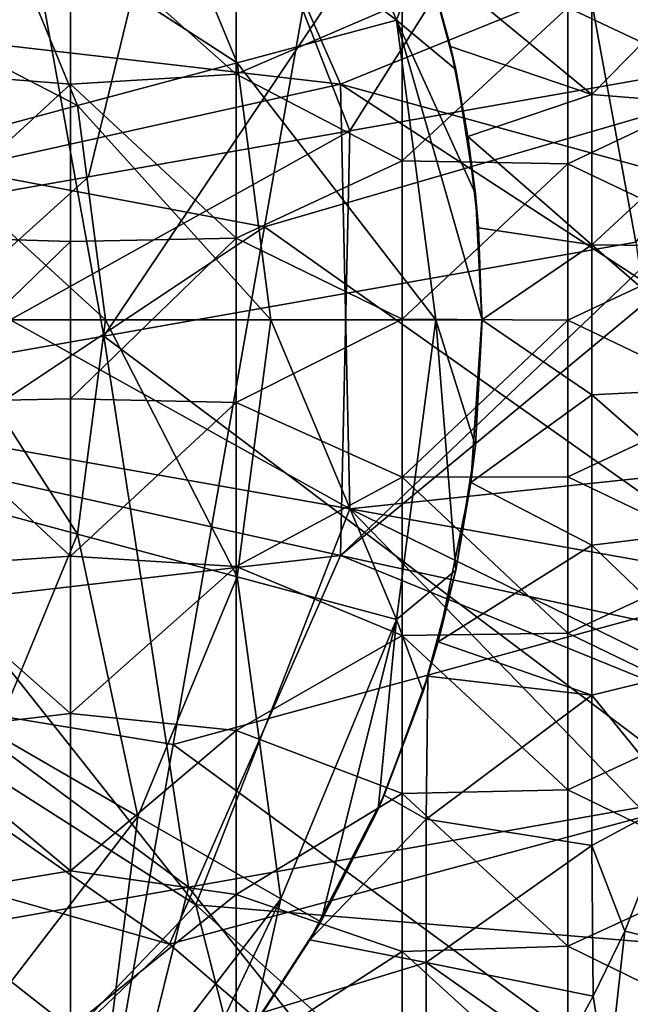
# Model space of a CAD drawing. Extents: x -65 to 803, y -691 to 80.
# Tile 267 of 281: x 750 to 760, y -131 to -115. Entities that reach past the tile are written whole.
import ezdxf

# ---------------------------------------------------------------- set-up
doc = ezdxf.new("R2010")
doc.units = 0
doc.header["$LTSCALE"] = 101.851852
for name, color, linetype in [('182', 7, 'CONTINUOUS'), ('197', 7, 'CONTINUOUS'), ('198', 7, 'CONTINUOUS'), ('199', 7, 'CONTINUOUS'), ('200', 7, 'CONTINUOUS'), ('213', 7, 'CONTINUOUS'), ('214', 7, 'CONTINUOUS'), ('228', 7, 'CONTINUOUS'), ('256', 7, 'CONTINUOUS'), ('267', 7, 'CONTINUOUS'), ('268', 7, 'CONTINUOUS'), ('310', 7, 'CONTINUOUS'), ('338', 7, 'CONTINUOUS'), ('349', 7, 'CONTINUOUS')]:
    doc.layers.add(name, color=color, linetype=linetype)

msp = doc.modelspace()

# ---------------------------------------------------------------- linework, layer by layer
at = {"layer": '182', "color": 7, "linetype": 'CONTINUOUS'}
for points in [[(748.603, -113.161, -46.7), (748.603, -115.799, -46.7), (751.246, -113.495, -46.7), (748.603, -113.161, -46.7)], [(753.888, -113.23, -46.7), (751.246, -113.495, -46.7), (753.888, -115.847, -46.7), (753.888, -113.23, -46.7)], [(753.888, -113.23, -46.7), (753.888, -115.847, -46.7), (756.531, -114.71, -46.7), (753.888, -113.23, -46.7)], [(751.246, -113.495, -46.7), (748.603, -115.799, -46.7), (751.246, -116.004, -46.7), (751.246, -113.495, -46.7)], [(751.246, -113.495, -46.7), (751.246, -116.004, -46.7), (753.888, -115.847, -46.7), (751.246, -113.495, -46.7)], [(761.817, -113.525, -46.7), (759.174, -114.781, -46.7), (761.817, -116.027, -46.7), (761.817, -113.525, -46.7)], [(756.531, -114.71, -46.7), (753.888, -115.847, -46.7), (756.531, -117.231, -46.7), (756.531, -114.71, -46.7)], [(756.531, -114.71, -46.7), (756.531, -117.231, -46.7), (759.174, -114.781, -46.7), (756.531, -114.71, -46.7)], [(759.174, -114.781, -46.7), (756.531, -117.231, -46.7), (759.174, -117.276, -46.7), (759.174, -114.781, -46.7)], [(759.174, -114.781, -46.7), (759.174, -117.276, -46.7), (761.817, -116.027, -46.7), (759.174, -114.781, -46.7)], [(748.603, -115.799, -46.7), (748.603, -118.437, -46.7), (751.246, -116.004, -46.7), (748.603, -115.799, -46.7)], [(753.888, -115.847, -46.7), (751.246, -116.004, -46.7), (753.888, -118.463, -46.7), (753.888, -115.847, -46.7)], [(753.888, -115.847, -46.7), (753.888, -118.463, -46.7), (756.531, -117.231, -46.7), (753.888, -115.847, -46.7)], [(751.246, -116.004, -46.7), (748.603, -118.437, -46.7), (751.246, -118.513, -46.7), (751.246, -116.004, -46.7)], [(751.246, -116.004, -46.7), (751.246, -118.513, -46.7), (753.888, -118.463, -46.7), (751.246, -116.004, -46.7)], [(761.817, -116.027, -46.7), (759.174, -117.276, -46.7), (761.817, -118.53, -46.7), (761.817, -116.027, -46.7)], [(756.531, -117.231, -46.7), (753.888, -118.463, -46.7), (756.531, -119.753, -46.7), (756.531, -117.231, -46.7)], [(756.531, -117.231, -46.7), (756.531, -119.753, -46.7), (759.174, -117.276, -46.7), (756.531, -117.231, -46.7)], [(759.174, -117.276, -46.7), (756.531, -119.753, -46.7), (759.174, -119.771, -46.7), (759.174, -117.276, -46.7)], [(759.174, -117.276, -46.7), (759.174, -119.771, -46.7), (761.817, -118.53, -46.7), (759.174, -117.276, -46.7)], [(748.603, -118.437, -46.7), (748.603, -121.075, -46.7), (751.246, -118.513, -46.7), (748.603, -118.437, -46.7)], [(751.246, -118.513, -46.7), (748.603, -121.075, -46.7), (751.246, -121.023, -46.7), (751.246, -118.513, -46.7)], [(751.246, -118.513, -46.7), (751.246, -121.023, -46.7), (753.888, -118.463, -46.7), (751.246, -118.513, -46.7)], [(753.888, -118.463, -46.7), (751.246, -121.023, -46.7), (753.888, -121.08, -46.7), (753.888, -118.463, -46.7)], [(753.888, -118.463, -46.7), (753.888, -121.08, -46.7), (756.531, -119.753, -46.7), (753.888, -118.463, -46.7)], [(761.817, -118.53, -46.7), (759.174, -119.771, -46.7), (761.817, -121.032, -46.7), (761.817, -118.53, -46.7)], [(756.531, -119.753, -46.7), (753.888, -121.08, -46.7), (756.531, -122.274, -46.7), (756.531, -119.753, -46.7)], [(756.531, -119.753, -46.7), (756.531, -122.274, -46.7), (759.174, -119.771, -46.7), (756.531, -119.753, -46.7)], [(759.174, -119.771, -46.7), (756.531, -122.274, -46.7), (759.174, -122.266, -46.7), (759.174, -119.771, -46.7)], [(759.174, -119.771, -46.7), (759.174, -122.266, -46.7), (761.817, -121.032, -46.7), (759.174, -119.771, -46.7)], [(751.246, -121.023, -46.7), (748.603, -121.075, -46.7), (751.246, -123.532, -46.7), (751.246, -121.023, -46.7)], [(751.246, -121.023, -46.7), (751.246, -123.532, -46.7), (753.888, -121.08, -46.7), (751.246, -121.023, -46.7)], [(761.817, -121.032, -46.7), (759.174, -122.266, -46.7), (761.817, -123.534, -46.7), (761.817, -121.032, -46.7)], [(748.603, -121.075, -46.7), (748.603, -123.713, -46.7), (751.246, -123.532, -46.7), (748.603, -121.075, -46.7)], [(753.888, -121.08, -46.7), (751.246, -123.532, -46.7), (753.888, -123.696, -46.7), (753.888, -121.08, -46.7)], [(753.888, -121.08, -46.7), (753.888, -123.696, -46.7), (756.531, -122.274, -46.7), (753.888, -121.08, -46.7)], [(756.531, -122.274, -46.7), (753.888, -123.696, -46.7), (756.531, -124.795, -46.7), (756.531, -122.274, -46.7)], [(759.174, -122.266, -46.7), (756.531, -122.274, -46.7), (759.174, -124.761, -46.7), (759.174, -122.266, -46.7)], [(756.531, -122.274, -46.7), (756.531, -124.795, -46.7), (759.174, -124.761, -46.7), (756.531, -122.274, -46.7)], [(759.174, -122.266, -46.7), (759.174, -124.761, -46.7), (761.817, -123.534, -46.7), (759.174, -122.266, -46.7)], [(751.246, -123.532, -46.7), (748.603, -123.713, -46.7), (751.246, -126.041, -46.7), (751.246, -123.532, -46.7)], [(751.246, -123.532, -46.7), (751.246, -126.041, -46.7), (753.888, -123.696, -46.7), (751.246, -123.532, -46.7)], [(761.817, -123.534, -46.7), (759.174, -124.761, -46.7), (761.817, -126.036, -46.7), (761.817, -123.534, -46.7)], [(748.603, -123.713, -46.7), (748.603, -126.352, -46.7), (751.246, -126.041, -46.7), (748.603, -123.713, -46.7)], [(753.888, -123.696, -46.7), (751.246, -126.041, -46.7), (753.888, -126.312, -46.7), (753.888, -123.696, -46.7)], [(753.888, -123.696, -46.7), (753.888, -126.312, -46.7), (756.531, -124.795, -46.7), (753.888, -123.696, -46.7)], [(756.531, -124.795, -46.7), (753.888, -126.312, -46.7), (756.531, -127.316, -46.7), (756.531, -124.795, -46.7)], [(759.174, -124.761, -46.7), (756.531, -124.795, -46.7), (759.174, -127.256, -46.7), (759.174, -124.761, -46.7)], [(756.531, -124.795, -46.7), (756.531, -127.316, -46.7), (759.174, -127.256, -46.7), (756.531, -124.795, -46.7)], [(759.174, -124.761, -46.7), (759.174, -127.256, -46.7), (761.817, -126.036, -46.7), (759.174, -124.761, -46.7)], [(751.246, -126.041, -46.7), (748.603, -126.352, -46.7), (751.246, -128.55, -46.7), (751.246, -126.041, -46.7)], [(751.246, -126.041, -46.7), (751.246, -128.55, -46.7), (753.888, -126.312, -46.7), (751.246, -126.041, -46.7)], [(761.817, -126.036, -46.7), (759.174, -127.256, -46.7), (761.817, -128.539, -46.7), (761.817, -126.036, -46.7)], [(748.603, -126.352, -46.7), (748.603, -128.99, -46.7), (751.246, -128.55, -46.7), (748.603, -126.352, -46.7)], [(753.888, -126.312, -46.7), (751.246, -128.55, -46.7), (753.888, -128.929, -46.7), (753.888, -126.312, -46.7)], [(753.888, -126.312, -46.7), (753.888, -128.929, -46.7), (756.531, -127.316, -46.7), (753.888, -126.312, -46.7)], [(756.531, -127.316, -46.7), (753.888, -128.929, -46.7), (756.531, -129.837, -46.7), (756.531, -127.316, -46.7)], [(759.174, -127.256, -46.7), (756.531, -127.316, -46.7), (759.174, -129.751, -46.7), (759.174, -127.256, -46.7)], [(756.531, -127.316, -46.7), (756.531, -129.837, -46.7), (759.174, -129.751, -46.7), (756.531, -127.316, -46.7)], [(759.174, -127.256, -46.7), (759.174, -129.751, -46.7), (761.817, -128.539, -46.7), (759.174, -127.256, -46.7)], [(751.246, -128.55, -46.7), (748.603, -128.99, -46.7), (751.246, -131.059, -46.7), (751.246, -128.55, -46.7)], [(751.246, -128.55, -46.7), (751.246, -131.059, -46.7), (753.888, -128.929, -46.7), (751.246, -128.55, -46.7)], [(761.817, -128.539, -46.7), (759.174, -129.751, -46.7), (761.817, -131.041, -46.7), (761.817, -128.539, -46.7)], [(748.603, -128.99, -46.7), (748.603, -131.628, -46.7), (751.246, -131.059, -46.7), (748.603, -128.99, -46.7)], [(753.888, -128.929, -46.7), (751.246, -131.059, -46.7), (753.888, -131.545, -46.7), (753.888, -128.929, -46.7)], [(753.888, -128.929, -46.7), (753.888, -131.545, -46.7), (756.531, -129.837, -46.7), (753.888, -128.929, -46.7)], [(756.531, -129.837, -46.7), (753.888, -131.545, -46.7), (756.531, -132.358, -46.7), (756.531, -129.837, -46.7)], [(759.174, -129.751, -46.7), (756.531, -129.837, -46.7), (759.174, -132.246, -46.7), (759.174, -129.751, -46.7)], [(756.531, -129.837, -46.7), (756.531, -132.358, -46.7), (759.174, -132.246, -46.7), (756.531, -129.837, -46.7)], [(759.174, -129.751, -46.7), (759.174, -132.246, -46.7), (761.817, -131.041, -46.7), (759.174, -129.751, -46.7)]]:
    msp.add_3dface(points, dxfattribs=at)
at = {"layer": '197', "color": 7, "linetype": 'CONTINUOUS'}
for points in [[(760.913, -127.42, -60.923), (760.972, -129.722, -60.548), (760.081, -129.512, -60.923), (760.913, -127.42, -60.923)], [(760.081, -129.512, -60.923), (759.808, -132.005, -60.548), (759.58, -130.549, -60.923), (760.081, -129.512, -60.923)], [(760.972, -129.722, -60.548), (759.808, -132.005, -60.548), (760.081, -129.512, -60.923), (760.972, -129.722, -60.548)], [(760.448, -131.844, -59.7), (759.808, -132.005, -60.548), (760.972, -129.722, -60.548), (760.448, -131.844, -59.7)], [(759.58, -130.549, -60.923), (759.808, -132.005, -60.548), (759.054, -131.514, -60.923), (759.58, -130.549, -60.923)]]:
    msp.add_3dface(points, dxfattribs=at)
at = {"layer": '198', "color": 7, "linetype": 'CONTINUOUS'}
for points in [[(759.555, -113.777, -61.037), (759.555, -116.171, -61.069), (756.917, -113.99, -61.185), (759.555, -113.777, -61.037)], [(761.517, -114.169, -60.923), (759.555, -116.171, -61.069), (759.555, -113.777, -61.037), (761.517, -114.169, -60.923)], [(756.917, -113.99, -61.185), (759.555, -116.171, -61.069), (757.304, -115.404, -61.185), (756.917, -113.99, -61.185)], [(761.517, -114.169, -60.923), (761.944, -116.363, -60.923), (759.555, -116.171, -61.069), (761.517, -114.169, -60.923)], [(757.304, -115.404, -61.185), (759.555, -116.171, -61.069), (757.582, -116.843, -61.185), (757.304, -115.404, -61.185)], [(759.555, -116.171, -61.069), (759.555, -118.566, -61.085), (757.582, -116.843, -61.185), (759.555, -116.171, -61.069)], [(761.944, -116.363, -60.923), (759.555, -118.566, -61.085), (759.555, -116.171, -61.069), (761.944, -116.363, -60.923)], [(761.944, -116.363, -60.923), (762.161, -118.592, -60.923), (759.555, -118.566, -61.085), (761.944, -116.363, -60.923)], [(757.582, -116.843, -61.185), (759.555, -118.566, -61.085), (757.75, -118.299, -61.185), (757.582, -116.843, -61.185)], [(757.75, -118.299, -61.185), (759.555, -118.566, -61.085), (757.806, -119.764, -61.185), (757.75, -118.299, -61.185)], [(759.555, -118.566, -61.085), (759.555, -120.961, -61.085), (757.806, -119.764, -61.185), (759.555, -118.566, -61.085)], [(762.161, -118.592, -60.923), (762.166, -120.828, -60.923), (759.555, -118.566, -61.085), (762.161, -118.592, -60.923)], [(762.166, -120.828, -60.923), (759.555, -120.961, -61.085), (759.555, -118.566, -61.085), (762.166, -120.828, -60.923)], [(757.806, -119.764, -61.185), (759.555, -120.961, -61.085), (757.63, -122.356, -61.185), (757.806, -119.764, -61.185)], [(762.166, -120.828, -60.923), (761.959, -123.062, -60.923), (759.555, -120.961, -61.085), (762.166, -120.828, -60.923)], [(759.555, -120.961, -61.085), (759.555, -123.355, -61.069), (757.63, -122.356, -61.185), (759.555, -120.961, -61.085)], [(761.959, -123.062, -60.923), (759.555, -123.355, -61.069), (759.555, -120.961, -61.085), (761.959, -123.062, -60.923)], [(757.63, -122.356, -61.185), (759.555, -123.355, -61.069), (757.106, -124.898, -61.185), (757.63, -122.356, -61.185)], [(761.959, -123.062, -60.923), (761.54, -125.264, -60.923), (759.555, -123.355, -61.069), (761.959, -123.062, -60.923)], [(759.555, -123.355, -61.069), (759.555, -125.75, -61.037), (757.106, -124.898, -61.185), (759.555, -123.355, -61.069)], [(761.54, -125.264, -60.923), (759.555, -125.75, -61.037), (759.555, -123.355, -61.069), (761.54, -125.264, -60.923)], [(759.555, -125.75, -61.037), (756.945, -125.447, -61.185), (757.106, -124.898, -61.185), (759.555, -125.75, -61.037)], [(761.54, -125.264, -60.923), (760.913, -127.42, -60.923), (759.555, -125.75, -61.037), (761.54, -125.264, -60.923)], [(756.945, -125.447, -61.185), (756.916, -127.726, -61.143), (756.246, -127.345, -61.185), (756.945, -125.447, -61.185)], [(756.916, -127.726, -61.143), (756.945, -125.447, -61.185), (759.555, -125.75, -61.037), (756.916, -127.726, -61.143)], [(759.555, -128.144, -60.989), (756.916, -127.726, -61.143), (759.555, -125.75, -61.037), (759.555, -128.144, -60.989)], [(760.913, -127.42, -60.923), (759.555, -128.144, -60.989), (759.555, -125.75, -61.037), (760.913, -127.42, -60.923)], [(756.246, -127.345, -61.185), (756.916, -127.726, -61.143), (755.064, -129.652, -61.185), (756.246, -127.345, -61.185)], [(760.913, -127.42, -60.923), (760.081, -129.512, -60.923), (759.555, -128.144, -60.989), (760.913, -127.42, -60.923)], [(756.916, -127.726, -61.143), (756.916, -130.014, -61.085), (755.064, -129.652, -61.185), (756.916, -127.726, -61.143)], [(756.916, -130.014, -61.085), (756.916, -127.726, -61.143), (759.555, -128.144, -60.989), (756.916, -130.014, -61.085)], [(759.58, -130.549, -60.923), (756.916, -130.014, -61.085), (759.555, -128.144, -60.989), (759.58, -130.549, -60.923)], [(760.081, -129.512, -60.923), (759.58, -130.549, -60.923), (759.555, -128.144, -60.989), (760.081, -129.512, -60.923)], [(756.916, -130.014, -61.085), (754.312, -130.807, -61.185), (755.064, -129.652, -61.185), (756.916, -130.014, -61.085)], [(756.916, -132.302, -61.012), (754.312, -130.807, -61.185), (756.916, -130.014, -61.085), (756.916, -132.302, -61.012)], [(759.58, -130.549, -60.923), (759.054, -131.514, -60.923), (756.916, -130.014, -61.085), (759.58, -130.549, -60.923)], [(759.054, -131.514, -60.923), (756.916, -132.302, -61.012), (756.916, -130.014, -61.085), (759.054, -131.514, -60.923)]]:
    msp.add_3dface(points, dxfattribs=at)
at = {"layer": '199', "color": 7, "linetype": 'CONTINUOUS'}
for points in [[(756.917, -113.99, -61.185), (757.304, -115.404, -61.185), (756.869, -113.83, -61.308), (756.917, -113.99, -61.185)], [(756.869, -113.83, -61.308), (757.304, -115.404, -61.185), (757.389, -115.771, -61.308), (756.869, -113.83, -61.308)], [(757.304, -115.404, -61.185), (757.582, -116.843, -61.185), (757.389, -115.771, -61.308), (757.304, -115.404, -61.185)], [(757.389, -115.771, -61.308), (757.582, -116.843, -61.185), (757.704, -117.757, -61.308), (757.389, -115.771, -61.308)], [(757.582, -116.843, -61.185), (757.75, -118.299, -61.185), (757.704, -117.757, -61.308), (757.582, -116.843, -61.185)], [(757.75, -118.299, -61.185), (757.806, -119.764, -61.185), (757.704, -117.757, -61.308), (757.75, -118.299, -61.185)], [(757.704, -117.757, -61.308), (757.806, -119.764, -61.185), (757.809, -119.764, -61.308), (757.704, -117.757, -61.308)]]:
    msp.add_3dface(points, dxfattribs=at)
at = {"layer": '200', "color": 7, "linetype": 'CONTINUOUS'}
for points in [[(757.806, -119.764, -61.185), (757.63, -122.356, -61.185), (757.809, -119.764, -61.308), (757.806, -119.764, -61.185)], [(757.809, -119.764, -61.308), (757.63, -122.356, -61.185), (757.704, -121.771, -61.308), (757.809, -119.764, -61.308)], [(757.704, -121.771, -61.308), (757.63, -122.356, -61.185), (757.389, -123.756, -61.308), (757.704, -121.771, -61.308)], [(757.63, -122.356, -61.185), (757.106, -124.898, -61.185), (757.389, -123.756, -61.308), (757.63, -122.356, -61.185)], [(757.389, -123.756, -61.308), (756.945, -125.447, -61.185), (756.869, -125.698, -61.308), (757.389, -123.756, -61.308)], [(757.106, -124.898, -61.185), (756.945, -125.447, -61.185), (757.389, -123.756, -61.308), (757.106, -124.898, -61.185)], [(756.945, -125.447, -61.185), (756.246, -127.345, -61.185), (756.869, -125.698, -61.308), (756.945, -125.447, -61.185)], [(756.869, -125.698, -61.308), (756.246, -127.345, -61.185), (756.149, -127.574, -61.308), (756.869, -125.698, -61.308)], [(756.246, -127.345, -61.185), (755.064, -129.652, -61.185), (756.149, -127.574, -61.308), (756.246, -127.345, -61.185)], [(756.149, -127.574, -61.308), (755.064, -129.652, -61.185), (755.236, -129.365, -61.308), (756.149, -127.574, -61.308)], [(755.236, -129.365, -61.308), (754.312, -130.807, -61.185), (754.141, -131.051, -61.308), (755.236, -129.365, -61.308)], [(755.064, -129.652, -61.185), (754.312, -130.807, -61.185), (755.236, -129.365, -61.308), (755.064, -129.652, -61.185)]]:
    msp.add_3dface(points, dxfattribs=at)
at = {"layer": '213', "color": 7, "linetype": 'CONTINUOUS'}
for points in [[(749.169, -119.764, -60.595), (751.356, -123.18, -60.769), (748.809, -122.498, -60.595), (749.169, -119.764, -60.595)], [(751.806, -119.764, -60.769), (751.356, -123.18, -60.769), (749.169, -119.764, -60.595), (751.806, -119.764, -60.769)], [(751.806, -119.764, -60.769), (753.901, -123.862, -60.981), (751.356, -123.18, -60.769), (751.806, -119.764, -60.769)], [(754.44, -119.764, -60.981), (753.901, -123.862, -60.981), (751.806, -119.764, -60.769), (754.44, -119.764, -60.981)], [(754.44, -119.764, -60.981), (756.442, -124.543, -61.231), (753.901, -123.862, -60.981), (754.44, -119.764, -60.981)], [(757.071, -119.764, -61.231), (756.442, -124.543, -61.231), (754.44, -119.764, -60.981), (757.071, -119.764, -61.231)], [(757.071, -119.764, -61.231), (757.389, -123.756, -61.308), (756.442, -124.543, -61.231), (757.071, -119.764, -61.231)], [(757.809, -119.764, -61.308), (757.704, -121.771, -61.308), (757.071, -119.764, -61.231), (757.809, -119.764, -61.308)], [(757.704, -121.771, -61.308), (757.389, -123.756, -61.308), (757.071, -119.764, -61.231), (757.704, -121.771, -61.308)], [(751.356, -123.18, -60.769), (750.037, -126.364, -60.769), (748.809, -122.498, -60.595), (751.356, -123.18, -60.769)], [(751.356, -123.18, -60.769), (752.319, -127.681, -60.981), (750.037, -126.364, -60.769), (751.356, -123.18, -60.769)], [(753.901, -123.862, -60.981), (752.319, -127.681, -60.981), (751.356, -123.18, -60.769), (753.901, -123.862, -60.981)], [(753.901, -123.862, -60.981), (754.597, -128.997, -61.231), (752.319, -127.681, -60.981), (753.901, -123.862, -60.981)], [(756.442, -124.543, -61.231), (754.597, -128.997, -61.231), (753.901, -123.862, -60.981), (756.442, -124.543, -61.231)], [(757.389, -123.756, -61.308), (756.869, -125.698, -61.308), (756.442, -124.543, -61.231), (757.389, -123.756, -61.308)], [(756.442, -124.543, -61.231), (755.236, -129.365, -61.308), (754.597, -128.997, -61.231), (756.442, -124.543, -61.231)], [(756.149, -127.574, -61.308), (755.236, -129.365, -61.308), (756.442, -124.543, -61.231), (756.149, -127.574, -61.308)], [(756.869, -125.698, -61.308), (756.149, -127.574, -61.308), (756.442, -124.543, -61.231), (756.869, -125.698, -61.308)], [(752.319, -127.681, -60.981), (749.802, -130.96, -60.981), (750.037, -126.364, -60.769), (752.319, -127.681, -60.981)], [(752.319, -127.681, -60.981), (751.663, -132.821, -61.231), (749.802, -130.96, -60.981), (752.319, -127.681, -60.981)], [(754.597, -128.997, -61.231), (751.663, -132.821, -61.231), (752.319, -127.681, -60.981), (754.597, -128.997, -61.231)], [(754.597, -128.997, -61.231), (752.876, -132.613, -61.308), (751.663, -132.821, -61.231), (754.597, -128.997, -61.231)], [(754.141, -131.051, -61.308), (752.876, -132.613, -61.308), (754.597, -128.997, -61.231), (754.141, -131.051, -61.308)], [(755.236, -129.365, -61.308), (754.141, -131.051, -61.308), (754.597, -128.997, -61.231), (755.236, -129.365, -61.308)]]:
    msp.add_3dface(points, dxfattribs=at)
at = {"layer": '214', "color": 7, "linetype": 'CONTINUOUS'}
for points in [[(754.597, -110.531, -61.231), (756.442, -114.985, -61.231), (752.319, -111.847, -60.981), (754.597, -110.531, -61.231)], [(754.597, -110.531, -61.231), (756.869, -113.83, -61.308), (756.442, -114.985, -61.231), (754.597, -110.531, -61.231)], [(752.319, -111.847, -60.981), (753.901, -115.666, -60.981), (750.037, -113.164, -60.769), (752.319, -111.847, -60.981)], [(752.319, -111.847, -60.981), (756.442, -114.985, -61.231), (753.901, -115.666, -60.981), (752.319, -111.847, -60.981)], [(750.037, -113.164, -60.769), (751.356, -116.347, -60.769), (747.754, -114.482, -60.595), (750.037, -113.164, -60.769)], [(750.037, -113.164, -60.769), (753.901, -115.666, -60.981), (751.356, -116.347, -60.769), (750.037, -113.164, -60.769)], [(756.869, -113.83, -61.308), (757.389, -115.771, -61.308), (756.442, -114.985, -61.231), (756.869, -113.83, -61.308)], [(747.754, -114.482, -60.595), (751.356, -116.347, -60.769), (748.809, -117.03, -60.595), (747.754, -114.482, -60.595)], [(756.442, -114.985, -61.231), (757.071, -119.764, -61.231), (753.901, -115.666, -60.981), (756.442, -114.985, -61.231)], [(757.389, -115.771, -61.308), (757.704, -117.757, -61.308), (756.442, -114.985, -61.231), (757.389, -115.771, -61.308)], [(757.704, -117.757, -61.308), (757.809, -119.764, -61.308), (756.442, -114.985, -61.231), (757.704, -117.757, -61.308)], [(757.809, -119.764, -61.308), (757.071, -119.764, -61.231), (756.442, -114.985, -61.231), (757.809, -119.764, -61.308)], [(753.901, -115.666, -60.981), (754.44, -119.764, -60.981), (751.356, -116.347, -60.769), (753.901, -115.666, -60.981)], [(757.071, -119.764, -61.231), (754.44, -119.764, -60.981), (753.901, -115.666, -60.981), (757.071, -119.764, -61.231)], [(751.356, -116.347, -60.769), (751.806, -119.764, -60.769), (748.809, -117.03, -60.595), (751.356, -116.347, -60.769)], [(754.44, -119.764, -60.981), (751.806, -119.764, -60.769), (751.356, -116.347, -60.769), (754.44, -119.764, -60.981)], [(751.806, -119.764, -60.769), (749.169, -119.764, -60.595), (748.809, -117.03, -60.595), (751.806, -119.764, -60.769)]]:
    msp.add_3dface(points, dxfattribs=at)
at = {"layer": '228', "color": 7, "linetype": 'CONTINUOUS'}
for points in [[(759.405, -135.366, 150.1), (764.096, -130.347, 150.1), (763.632, -126.813, 150.1), (759.405, -135.366, 150.1)], [(761.776, -134.761, 150.1), (764.096, -130.347, 150.1), (759.405, -135.366, 150.1), (761.776, -134.761, 150.1)]]:
    msp.add_3dface(points, dxfattribs=at)
at = {"layer": '256', "color": 7, "linetype": 'CONTINUOUS'}
for points in [[(758.652, -109.783, 53.2), (767.111, -108.292, 53.2), (760.261, -118.526, 53.2), (758.652, -109.783, 53.2)], [(750.193, -111.275, 53.2), (758.652, -109.783, 53.2), (751.775, -120.022, 53.2), (750.193, -111.275, 53.2)], [(751.775, -120.022, 53.2), (758.652, -109.783, 53.2), (760.261, -118.526, 53.2), (751.775, -120.022, 53.2)], [(743.29, -121.518, 53.2), (750.193, -111.275, 53.2), (751.775, -120.022, 53.2), (743.29, -121.518, 53.2)], [(751.775, -120.022, 53.2), (760.261, -118.526, 53.2), (761.489, -127.335, 53.2), (751.775, -120.022, 53.2)], [(743.29, -121.518, 53.2), (751.775, -120.022, 53.2), (753.129, -128.809, 53.2), (743.29, -121.518, 53.2)], [(753.129, -128.809, 53.2), (751.775, -120.022, 53.2), (761.489, -127.335, 53.2), (753.129, -128.809, 53.2)], [(744.77, -130.283, 53.2), (743.29, -121.518, 53.2), (753.129, -128.809, 53.2), (744.77, -130.283, 53.2)], [(753.129, -128.809, 53.2), (761.489, -127.335, 53.2), (759.43, -136.725, 53.2), (753.129, -128.809, 53.2)], [(759.43, -136.725, 53.2), (761.489, -127.335, 53.2), (768.078, -135.2, 53.2), (759.43, -136.725, 53.2)], [(744.77, -130.283, 53.2), (753.129, -128.809, 53.2), (750.782, -138.249, 53.2), (744.77, -130.283, 53.2)], [(750.782, -138.249, 53.2), (753.129, -128.809, 53.2), (759.43, -136.725, 53.2), (750.782, -138.249, 53.2)], [(742.135, -139.774, 53.2), (744.77, -130.283, 53.2), (750.782, -138.249, 53.2), (742.135, -139.774, 53.2)]]:
    msp.add_3dface(points, dxfattribs=at)
at = {"layer": '267', "color": 7, "linetype": 'CONTINUOUS'}
for points in [[(753.245, -110.438, 152.128), (748.562, -105.545, 152.128), (745.821, -115.167, 153.341), (753.245, -110.438, 152.128)], [(755.7, -116.75, 152.128), (761.535, -107.507, 150.1), (753.245, -110.438, 152.128), (755.7, -116.75, 152.128)], [(764.211, -115.249, 150.1), (761.535, -107.507, 150.1), (755.7, -116.75, 152.128), (764.211, -115.249, 150.1)], [(753.245, -110.438, 152.128), (745.821, -115.167, 153.341), (747.031, -118.278, 153.341), (753.245, -110.438, 152.128)], [(753.245, -110.438, 152.128), (747.031, -118.278, 153.341), (751.532, -117.485, 152.816), (753.245, -110.438, 152.128)], [(755.7, -116.75, 152.128), (753.245, -110.438, 152.128), (751.532, -117.485, 152.816), (755.7, -116.75, 152.128)]]:
    msp.add_3dface(points, dxfattribs=at)
at = {"layer": '268', "color": 7, "linetype": 'CONTINUOUS'}
for points in [[(764.362, -116.216, 150.1), (764.211, -115.249, 150.1), (755.552, -123.521, 152.128), (764.362, -116.216, 150.1)], [(764.211, -115.249, 150.1), (755.7, -116.75, 152.128), (755.552, -123.521, 152.128), (764.211, -115.249, 150.1)], [(763.998, -125.355, 150.1), (764.362, -116.216, 150.1), (755.552, -123.521, 152.128), (763.998, -125.355, 150.1)], [(755.7, -116.75, 152.128), (751.532, -117.485, 152.816), (746.958, -121.616, 153.341), (755.7, -116.75, 152.128)], [(755.552, -123.521, 152.128), (755.7, -116.75, 152.128), (746.958, -121.616, 153.341), (755.552, -123.521, 152.128)], [(751.532, -117.485, 152.816), (747.031, -118.278, 153.341), (746.958, -121.616, 153.341), (751.532, -117.485, 152.816)], [(755.552, -123.521, 152.128), (746.958, -121.616, 153.341), (745.614, -124.671, 153.341), (755.552, -123.521, 152.128)], [(752.824, -129.72, 152.128), (755.552, -123.521, 152.128), (745.614, -124.671, 153.341), (752.824, -129.72, 152.128)], [(752.824, -129.72, 152.128), (763.632, -126.813, 150.1), (755.552, -123.521, 152.128), (752.824, -129.72, 152.128)], [(763.632, -126.813, 150.1), (763.998, -125.355, 150.1), (755.552, -123.521, 152.128), (763.632, -126.813, 150.1)], [(752.824, -129.72, 152.128), (745.614, -124.671, 153.341), (743.202, -126.979, 153.341), (752.824, -129.72, 152.128)], [(759.405, -135.366, 150.1), (763.632, -126.813, 150.1), (752.824, -129.72, 152.128), (759.405, -135.366, 150.1)], [(747.932, -134.403, 152.128), (752.824, -129.72, 152.128), (743.202, -126.979, 153.341), (747.932, -134.403, 152.128)], [(747.932, -134.403, 152.128), (759.405, -135.366, 150.1), (752.824, -129.72, 152.128), (747.932, -134.403, 152.128)]]:
    msp.add_3dface(points, dxfattribs=at)
at = {"layer": '310', "color": 7, "linetype": 'CONTINUOUS'}
msp.add_3dface([(762.564, -129.864, -44.7), (761.624, -134.992, -44.7), (759.72, -134.935, -44.7), (762.564, -129.864, -44.7)], dxfattribs=at)
at = {"layer": '338', "color": 7, "linetype": 'CONTINUOUS'}
for points in [[(765.343, -107.069, 52.2), (755.795, -110.028, 52.2), (763.854, -115.511, 52.2), (765.343, -107.069, 52.2)], [(747.095, -108.177, 52.2), (745.603, -116.636, 52.2), (755.795, -110.028, 52.2), (747.095, -108.177, 52.2)], [(755.795, -110.028, 52.2), (745.603, -116.636, 52.2), (754.339, -118.283, 52.2), (755.795, -110.028, 52.2)], [(755.795, -110.028, 52.2), (754.339, -118.283, 52.2), (763.854, -115.511, 52.2), (755.795, -110.028, 52.2)], [(763.854, -115.511, 52.2), (754.339, -118.283, 52.2), (762.366, -123.953, 52.2), (763.854, -115.511, 52.2)], [(745.603, -116.636, 52.2), (744.112, -125.096, 52.2), (754.339, -118.283, 52.2), (745.603, -116.636, 52.2)], [(754.339, -118.283, 52.2), (744.112, -125.096, 52.2), (752.884, -126.537, 52.2), (754.339, -118.283, 52.2)], [(754.339, -118.283, 52.2), (752.884, -126.537, 52.2), (762.366, -123.953, 52.2), (754.339, -118.283, 52.2)], [(762.366, -123.953, 52.2), (752.884, -126.537, 52.2), (760.877, -132.395, 52.2), (762.366, -123.953, 52.2)], [(744.112, -125.096, 52.2), (742.62, -133.555, 52.2), (751.428, -134.792, 52.2), (744.112, -125.096, 52.2)], [(752.884, -126.537, 52.2), (744.112, -125.096, 52.2), (751.428, -134.792, 52.2), (752.884, -126.537, 52.2)], [(752.884, -126.537, 52.2), (751.428, -134.792, 52.2), (760.877, -132.395, 52.2), (752.884, -126.537, 52.2)]]:
    msp.add_3dface(points, dxfattribs=at)
at = {"layer": '349', "color": 7, "linetype": 'CONTINUOUS'}
for points in [[(752.824, -109.808, -46.728), (755.552, -116.007, -46.728), (745.614, -114.857, -47.941), (752.824, -109.808, -46.728)], [(752.824, -109.808, -46.728), (763.636, -112.729, -44.7), (755.552, -116.007, -46.728), (752.824, -109.808, -46.728)], [(763.636, -112.729, -44.7), (764.574, -118.483, -44.7), (755.552, -116.007, -46.728), (763.636, -112.729, -44.7)], [(755.552, -116.007, -46.728), (746.958, -117.912, -47.941), (745.614, -114.857, -47.941), (755.552, -116.007, -46.728)], [(755.552, -116.007, -46.728), (755.7, -122.778, -46.728), (746.958, -117.912, -47.941), (755.552, -116.007, -46.728)], [(764.574, -118.483, -44.7), (764.522, -121.847, -44.7), (755.552, -116.007, -46.728), (764.574, -118.483, -44.7)], [(755.552, -116.007, -46.728), (764.522, -121.847, -44.7), (755.7, -122.778, -46.728), (755.552, -116.007, -46.728)], [(755.7, -122.778, -46.728), (747.031, -121.249, -47.941), (746.958, -117.912, -47.941), (755.7, -122.778, -46.728)], [(753.245, -129.09, -46.728), (745.821, -124.361, -47.941), (747.031, -121.249, -47.941), (753.245, -129.09, -46.728)], [(755.7, -122.778, -46.728), (753.245, -129.09, -46.728), (747.031, -121.249, -47.941), (755.7, -122.778, -46.728)], [(764.522, -121.847, -44.7), (764.209, -124.29, -44.7), (755.7, -122.778, -46.728), (764.522, -121.847, -44.7)], [(755.7, -122.778, -46.728), (762.564, -129.864, -44.7), (753.245, -129.09, -46.728), (755.7, -122.778, -46.728)], [(763.67, -126.678, -44.7), (762.564, -129.864, -44.7), (755.7, -122.778, -46.728), (763.67, -126.678, -44.7)], [(764.209, -124.29, -44.7), (763.67, -126.678, -44.7), (755.7, -122.778, -46.728), (764.209, -124.29, -44.7)], [(753.245, -129.09, -46.728), (748.562, -133.983, -46.728), (745.821, -124.361, -47.941), (753.245, -129.09, -46.728)], [(753.245, -129.09, -46.728), (755.82, -139.249, -44.7), (748.562, -133.983, -46.728), (753.245, -129.09, -46.728)], [(762.564, -129.864, -44.7), (759.72, -134.935, -44.7), (753.245, -129.09, -46.728), (762.564, -129.864, -44.7)], [(759.72, -134.935, -44.7), (755.82, -139.249, -44.7), (753.245, -129.09, -46.728), (759.72, -134.935, -44.7)]]:
    msp.add_3dface(points, dxfattribs=at)

doc.saveas('drawing.dxf')
